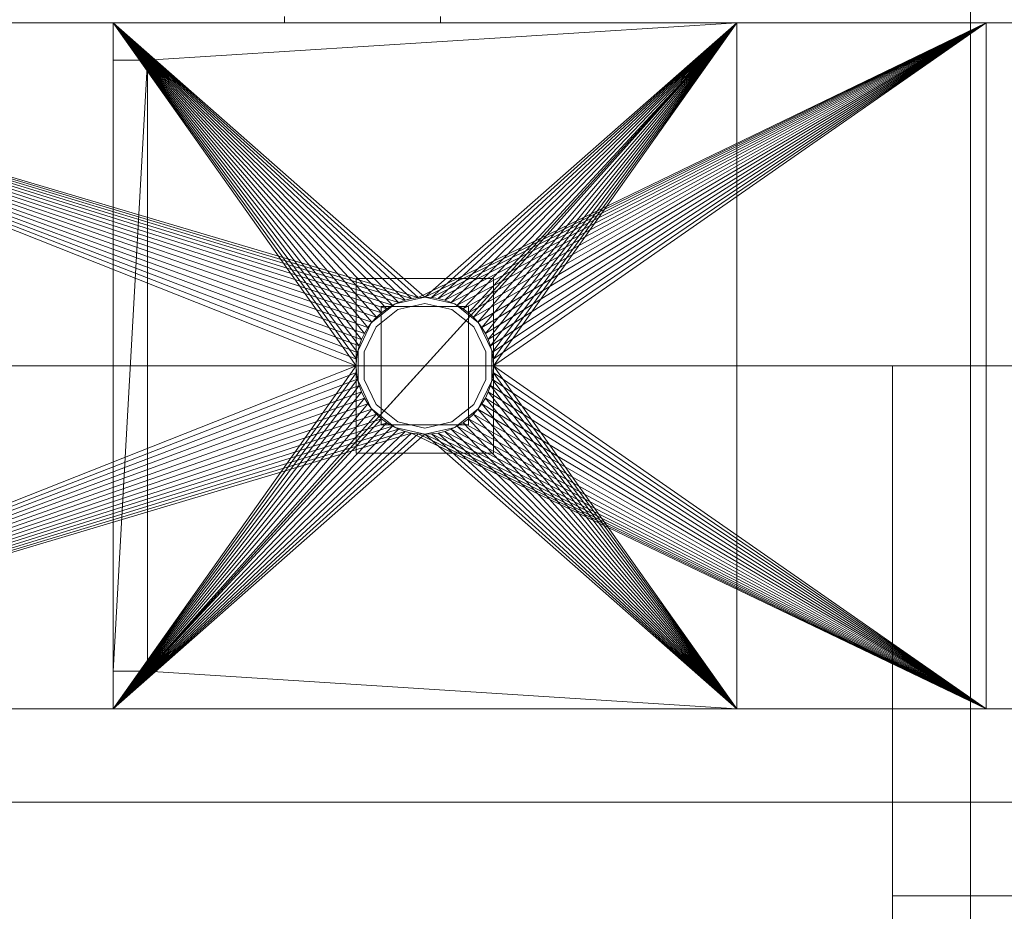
# Model space of a CAD drawing. Header units: millimetres. Extents: x -4738 to 65662, y -68080 to 6847.
# Tile 684 of 1056: x 25520 to 25836, y -18495 to -18209. Entities that reach past the tile are written whole.
import ezdxf

# ---------------------------------------------------------------- set-up
doc = ezdxf.new("R2010")
doc.units = ezdxf.units.MM
for name, color, linetype, lineweight in [('COTAS_P', 1, 'Continuous', 0), ('superior_briquetadora', 7, 'Continuous', 0), ('superior_C05', 7, 'Continuous', 0)]:
    doc.layers.add(name, color=color, linetype=linetype, lineweight=lineweight)
doc.dimstyles.new('R19_100', dxfattribs={"dimtxt": 250, "dimasz": 150, "dimexe": 150, "dimexo": 80, "dimgap": 100, "dimtad": 1, "dimtih": 1, "dimtoh": 1, "dimdsep": 46, "dimcen": 0.09, "dimadec": 0, "dimazin": 0, "dimtfac": 1, "dimtdec": 4, "dimtofl": 0, "dimtmove": 0, "dimatfit": 3, "dimfxl": 1, "dimtolj": 1, "dimtzin": 0, "dimarcsym": 0})

# ---------------------------------------------------------------- blocks, each defined once
blk = doc.blocks.new('DIM_R30_45')
at = {"layer": 'COTAS_P'}
for p, q in [((26095.07, -17655), (26050.07, -17805)), ((26795.07, -17655), (26095.07, -17655)), ((26095.07, -18305), (26095.07, -17655)), ((26095.07, -17655), (26140.07, -17805)), ((26095.07, -18305), (26050.07, -18155)), ((26095.07, -18305), (26140.07, -18155)), ((26795.07, -18305), (26095.07, -18305))]:
    blk.add_line(p, q, dxfattribs=at)
blk.add_text('650 P', height=250, rotation=90, dxfattribs=at).set_placement((25995.07, -17980))

msp = doc.modelspace()

# ---------------------------------------------------------------- linework, layer by layer
at = {"layer": 'superior_briquetadora'}
for p, q in [((25825.067, -18720.639), (25825.067, -17660)), ((25825.067, -18674.804), (25825.067, -17660)), ((25605.067, -18208), (25605.067, -18210)), ((25655.067, -18208), (25655.067, -18210)), ((23870.067, -18210), (25830.067, -18210)), ((25746.067, -18210), (24243.401, -18210)), ((25350.067, -18210), (25550.067, -18210)), ((25350.067, -18210), (25830.067, -18210)), ((25350.067, -18210), (25628.067, -18320)), ((25628.173, -18317.844), (25350.067, -18210)), ((25628.49, -18315.708), (25350.067, -18210)), ((25629.015, -18313.614), (25350.067, -18210)), ((25629.742, -18311.581), (25350.067, -18210)), ((25630.665, -18309.629), (25350.067, -18210)), ((25631.775, -18307.777), (25350.067, -18210)), ((25633.061, -18306.043), (25350.067, -18210)), ((25634.511, -18304.444), (25350.067, -18210)), ((25636.111, -18302.994), (25350.067, -18210)), ((25637.845, -18301.708), (25350.067, -18210)), ((25639.697, -18300.598), (25350.067, -18210)), ((25641.648, -18299.675), (25350.067, -18210)), ((25643.681, -18298.947), (25350.067, -18210)), ((25350.067, -18210), (25647.911, -18298.106)), ((25350.067, -18210), (25645.775, -18298.423)), ((25746.067, -18210), (25470.067, -18210)), ((25470.067, -18210), (25550.067, -18210)), ((25550.067, -18222), (25550.067, -18210)), ((25550.067, -18210), (25550.067, -18418)), ((25550.067, -18210), (25550.067, -18430)), ((25561.091, -18222), (25550.067, -18210)), ((25750.067, -18210), (25550.067, -18210)), ((25550.067, -18210), (25628.067, -18320)), ((25550.067, -18210), (25639.697, -18300.598)), ((25637.845, -18301.708), (25550.067, -18210)), ((25636.111, -18302.994), (25550.067, -18210)), ((25634.511, -18304.444), (25550.067, -18210)), ((25633.061, -18306.043), (25550.067, -18210)), ((25631.775, -18307.777), (25550.067, -18210)), ((25630.665, -18309.629), (25550.067, -18210)), ((25629.742, -18311.581), (25550.067, -18210)), ((25629.015, -18313.614), (25550.067, -18210)), ((25628.49, -18315.708), (25550.067, -18210)), ((25628.173, -18317.844), (25550.067, -18210)), ((25550.067, -18210), (25641.648, -18299.675)), ((25550.067, -18210), (25643.681, -18298.947)), ((25550.067, -18210), (25645.775, -18298.423)), ((25550.067, -18210), (25647.911, -18298.106)), ((25550.067, -18210), (25650.067, -18298)), ((25550.067, -18210), (25770.898, -18210)), ((25550.067, -18210), (25830.067, -18210)), ((25550.067, -18430), (25750.067, -18210)), ((25750.067, -18210), (25561.091, -18418)), ((25750.067, -18210), (25561.091, -18222)), ((25605.067, -18210), (25607.543, -18210)), ((25607.543, -18210), (25614.48, -18210)), ((25614.48, -18210), (25624.504, -18210)), ((25624.504, -18210), (25635.631, -18210)), ((25635.631, -18210), (25645.655, -18210)), ((25645.655, -18210), (25652.592, -18210)), ((25830.067, -18210), (25647.911, -18298.106)), ((25650.067, -18298), (25750.067, -18210)), ((25830.067, -18210), (25650.067, -18298)), ((25652.224, -18298.106), (25750.067, -18210)), ((25830.067, -18210), (25652.224, -18298.106)), ((25652.592, -18210), (25655.067, -18210)), ((25654.359, -18298.423), (25750.067, -18210)), ((25830.067, -18210), (25654.359, -18298.423)), ((25656.454, -18298.947), (25750.067, -18210)), ((25830.067, -18210), (25656.454, -18298.947)), ((25658.487, -18299.675), (25750.067, -18210)), ((25830.067, -18210), (25658.487, -18299.675)), ((25660.438, -18300.598), (25750.067, -18210)), ((25830.067, -18210), (25660.438, -18300.598)), ((25662.29, -18301.708), (25750.067, -18210)), ((25830.067, -18210), (25662.29, -18301.708)), ((25664.024, -18302.994), (25750.067, -18210)), ((25830.067, -18210), (25664.024, -18302.994)), ((25665.624, -18304.444), (25750.067, -18210)), ((25830.067, -18210), (25665.624, -18304.444)), ((25667.074, -18306.043), (25750.067, -18210)), ((25830.067, -18210), (25667.074, -18306.043)), ((25668.36, -18307.777), (25750.067, -18210)), ((25830.067, -18210), (25668.36, -18307.777)), ((25669.47, -18309.629), (25750.067, -18210)), ((25830.067, -18210), (25669.47, -18309.629)), ((25670.393, -18311.581), (25750.067, -18210)), ((25830.067, -18210), (25670.393, -18311.581)), ((25671.12, -18313.614), (25750.067, -18210)), ((25830.067, -18210), (25671.12, -18313.614)), ((25671.645, -18315.708), (25750.067, -18210)), ((25830.067, -18210), (25671.645, -18315.708)), ((25671.962, -18317.844), (25750.067, -18210)), ((25830.067, -18210), (25671.962, -18317.844)), ((25750.067, -18210), (25672.067, -18320)), ((25830.067, -18210), (25672.067, -18320)), ((25770.898, -18210), (25746.067, -18210)), ((25750.067, -18430), (25750.067, -18210)), ((25750.067, -18210), (25813.162, -18210)), ((25750.067, -18210), (25819.673, -18210)), ((25750.067, -18210), (25820.656, -18210)), ((25830.067, -18210), (25750.067, -18210)), ((25813.162, -18210), (25770.898, -18210)), ((25819.673, -18210), (25813.162, -18210)), ((25820.656, -18210), (25819.673, -18210)), ((25830.067, -18210), (25820.656, -18210)), ((25830.067, -18223.45), (25830.067, -18210)), ((25830.067, -18210), (25830.067, -18430)), ((25550.067, -18418), (25550.067, -18222)), ((25550.067, -18222), (25561.091, -18222)), ((25561.091, -18222), (25550.067, -18418)), ((25561.091, -18222), (25561.091, -18418)), ((25830.067, -18430), (25830.067, -18223.45)), ((25672.067, -18292), (25628.067, -18292)), ((25628.067, -18292), (25628.067, -18348)), ((25672.067, -18348), (25672.067, -18292)), ((25640.522, -18300.179), (25632.867, -18306.283)), ((25639.697, -18300.598), (25637.845, -18301.708)), ((25641.648, -18299.675), (25639.697, -18300.598)), ((25650.067, -18298), (25640.522, -18300.179)), ((25650.067, -18300), (25641.39, -18301.981)), ((25643.681, -18298.947), (25641.648, -18299.675)), ((25645.775, -18298.423), (25643.681, -18298.947)), ((25647.911, -18298.106), (25645.775, -18298.423)), ((25650.067, -18298), (25647.911, -18298.106)), ((25659.613, -18300.179), (25650.067, -18298)), ((25652.224, -18298.106), (25650.067, -18298)), ((25658.745, -18301.981), (25650.067, -18300)), ((25654.359, -18298.423), (25652.224, -18298.106)), ((25656.454, -18298.947), (25654.359, -18298.423)), ((25658.487, -18299.675), (25656.454, -18298.947)), ((25660.438, -18300.598), (25658.487, -18299.675)), ((25667.268, -18306.283), (25659.613, -18300.179)), ((25662.29, -18301.708), (25660.438, -18300.598)), ((25641.39, -18301.981), (25634.431, -18307.53)), ((25636.111, -18302.994), (25634.511, -18304.444)), ((25636.067, -18301), (25636.067, -18339)), ((25664.067, -18301), (25636.067, -18301)), ((25637.845, -18301.708), (25636.111, -18302.994)), ((25665.704, -18307.53), (25658.745, -18301.981)), ((25664.024, -18302.994), (25662.29, -18301.708)), ((25665.624, -18304.444), (25664.024, -18302.994)), ((25664.067, -18339), (25664.067, -18301)), ((25632.867, -18306.283), (25628.619, -18315.105)), ((25633.061, -18306.043), (25631.775, -18307.777)), ((25634.511, -18304.444), (25633.061, -18306.043)), ((25667.074, -18306.043), (25665.624, -18304.444)), ((25668.36, -18307.777), (25667.074, -18306.043)), ((25671.516, -18315.105), (25667.268, -18306.283)), ((25630.665, -18309.629), (25629.742, -18311.581)), ((25634.431, -18307.53), (25630.569, -18315.55)), ((25631.775, -18307.777), (25630.665, -18309.629)), ((25669.566, -18315.55), (25665.704, -18307.53)), ((25669.47, -18309.629), (25668.36, -18307.777)), ((25670.393, -18311.581), (25669.47, -18309.629)), ((25629.015, -18313.614), (25628.49, -18315.708)), ((25629.742, -18311.581), (25629.015, -18313.614)), ((25671.12, -18313.614), (25670.393, -18311.581)), ((25671.645, -18315.708), (25671.12, -18313.614)), ((25628.49, -18315.708), (25628.173, -18317.844)), ((25628.619, -18315.105), (25628.619, -18324.895)), ((25630.569, -18315.55), (25630.569, -18324.45)), ((25669.566, -18324.45), (25669.566, -18315.55)), ((25671.516, -18324.895), (25671.516, -18315.105)), ((25671.962, -18317.844), (25671.645, -18315.708)), ((25628.173, -18317.844), (25628.067, -18320)), ((25672.067, -18320), (25671.962, -18317.844)), ((23750.067, -18320), (25950.067, -18320)), ((24150.067, -18320), (25800.067, -18320)), ((24150.067, -18320), (25950.067, -18320)), ((25628.067, -18320), (25350.067, -18430)), ((25628.173, -18322.156), (25350.067, -18430)), ((25550.067, -18430), (25628.067, -18320)), ((25550.067, -18430), (25628.173, -18322.156)), ((25628.067, -18320), (25628.173, -18322.156)), ((25628.173, -18322.156), (25628.49, -18324.292)), ((25671.645, -18324.292), (25671.962, -18322.156)), ((25672.067, -18320), (25671.962, -18322.156)), ((25671.962, -18322.156), (25750.067, -18430)), ((25830.067, -18430), (25671.962, -18322.156)), ((25672.067, -18320), (25750.067, -18430)), ((25672.067, -18320), (25830.067, -18430)), ((25800.067, -19330), (25800.067, -18320)), ((25800.067, -18430), (25800.067, -18320)), ((25800.067, -18490), (25800.067, -18320)), ((25800.067, -18320), (25950.067, -18320)), ((25628.49, -18324.292), (25350.067, -18430)), ((25550.067, -18430), (25628.49, -18324.292)), ((25628.49, -18324.292), (25629.015, -18326.386)), ((25628.619, -18324.895), (25632.867, -18333.717)), ((25630.569, -18324.45), (25634.431, -18332.47)), ((25665.704, -18332.47), (25669.566, -18324.45)), ((25667.268, -18333.717), (25671.516, -18324.895)), ((25671.645, -18324.292), (25671.12, -18326.386)), ((25671.645, -18324.292), (25750.067, -18430)), ((25830.067, -18430), (25671.645, -18324.292)), ((25629.015, -18326.386), (25350.067, -18430)), ((25629.742, -18328.419), (25350.067, -18430)), ((25550.067, -18430), (25629.015, -18326.386)), ((25550.067, -18430), (25629.742, -18328.419)), ((25629.015, -18326.386), (25629.742, -18328.419)), ((25629.742, -18328.419), (25630.665, -18330.371)), ((25670.393, -18328.419), (25669.47, -18330.371)), ((25670.393, -18328.419), (25671.12, -18326.386)), ((25670.393, -18328.419), (25750.067, -18430)), ((25830.067, -18430), (25670.393, -18328.419)), ((25671.12, -18326.386), (25750.067, -18430)), ((25830.067, -18430), (25671.12, -18326.386)), ((25630.665, -18330.371), (25350.067, -18430)), ((25631.775, -18332.223), (25350.067, -18430)), ((25550.067, -18430), (25630.665, -18330.371)), ((25550.067, -18430), (25631.775, -18332.223)), ((25630.665, -18330.371), (25631.775, -18332.223)), ((25631.775, -18332.223), (25633.061, -18333.957)), ((25634.431, -18332.47), (25641.39, -18338.019)), ((25658.745, -18338.019), (25665.704, -18332.47)), ((25667.074, -18333.957), (25668.36, -18332.223)), ((25668.36, -18332.223), (25669.47, -18330.371)), ((25668.36, -18332.223), (25750.067, -18430)), ((25830.067, -18430), (25668.36, -18332.223)), ((25669.47, -18330.371), (25750.067, -18430)), ((25830.067, -18430), (25669.47, -18330.371)), ((25633.061, -18333.957), (25350.067, -18430)), ((25634.511, -18335.556), (25350.067, -18430)), ((25550.067, -18430), (25633.061, -18333.957)), ((25634.511, -18335.556), (25550.067, -18430)), ((25632.867, -18333.717), (25640.522, -18339.821)), ((25633.061, -18333.957), (25634.511, -18335.556)), ((25634.511, -18335.556), (25636.111, -18337.006)), ((25659.613, -18339.821), (25667.268, -18333.717)), ((25664.024, -18337.006), (25665.624, -18335.556)), ((25667.074, -18333.957), (25665.624, -18335.556)), ((25665.624, -18335.556), (25750.067, -18430)), ((25830.067, -18430), (25665.624, -18335.556)), ((25667.074, -18333.957), (25750.067, -18430)), ((25830.067, -18430), (25667.074, -18333.957)), ((25636.111, -18337.006), (25350.067, -18430)), ((25637.845, -18338.292), (25350.067, -18430)), ((25636.111, -18337.006), (25550.067, -18430)), ((25637.845, -18338.292), (25550.067, -18430)), ((25636.111, -18337.006), (25637.845, -18338.292)), ((25637.845, -18338.292), (25639.697, -18339.402)), ((25641.39, -18338.019), (25650.067, -18340)), ((25650.067, -18340), (25658.745, -18338.019)), ((25662.29, -18338.292), (25660.438, -18339.402)), ((25664.024, -18337.006), (25662.29, -18338.292)), ((25662.29, -18338.292), (25750.067, -18430)), ((25662.29, -18338.292), (25830.067, -18430)), ((25664.024, -18337.006), (25750.067, -18430)), ((25664.024, -18337.006), (25830.067, -18430)), ((25639.697, -18339.402), (25350.067, -18430)), ((25641.648, -18340.325), (25350.067, -18430)), ((25643.681, -18341.053), (25350.067, -18430)), ((25645.775, -18341.577), (25350.067, -18430)), ((25639.697, -18339.402), (25550.067, -18430)), ((25641.648, -18340.325), (25550.067, -18430)), ((25643.681, -18341.053), (25550.067, -18430)), ((25645.775, -18341.577), (25550.067, -18430)), ((25647.911, -18341.894), (25550.067, -18430)), ((25650.067, -18342), (25550.067, -18430)), ((25636.067, -18339), (25664.067, -18339)), ((25639.697, -18339.402), (25641.648, -18340.325)), ((25640.522, -18339.821), (25650.067, -18342)), ((25641.648, -18340.325), (25643.681, -18341.053)), ((25643.681, -18341.053), (25645.775, -18341.577)), ((25645.775, -18341.577), (25647.911, -18341.894)), ((25645.775, -18341.577), (25830.067, -18430)), ((25647.911, -18341.894), (25650.067, -18342)), ((25647.911, -18341.894), (25830.067, -18430)), ((25650.067, -18342), (25659.613, -18339.821)), ((25650.067, -18342), (25652.224, -18341.894)), ((25650.067, -18342), (25750.067, -18430)), ((25650.067, -18342), (25830.067, -18430)), ((25652.224, -18341.894), (25654.359, -18341.577)), ((25652.224, -18341.894), (25750.067, -18430)), ((25652.224, -18341.894), (25830.067, -18430)), ((25654.359, -18341.577), (25656.454, -18341.053)), ((25654.359, -18341.577), (25750.067, -18430)), ((25654.359, -18341.577), (25830.067, -18430)), ((25656.454, -18341.053), (25658.487, -18340.325)), ((25656.454, -18341.053), (25750.067, -18430)), ((25656.454, -18341.053), (25830.067, -18430)), ((25658.487, -18340.325), (25660.438, -18339.402)), ((25658.487, -18340.325), (25750.067, -18430)), ((25658.487, -18340.325), (25830.067, -18430)), ((25660.438, -18339.402), (25750.067, -18430)), ((25660.438, -18339.402), (25830.067, -18430)), ((25628.067, -18348), (25672.067, -18348)), ((25550.067, -18418), (25550.067, -18430)), ((25561.091, -18418), (25550.067, -18430)), ((25561.091, -18418), (25550.067, -18418)), ((25750.067, -18430), (25561.091, -18418)), ((23750.067, -18430), (25950.067, -18430)), ((25830.067, -18430), (23870.067, -18430)), ((23900.067, -18430), (25800.067, -18430)), ((25350.067, -18430), (25550.067, -18430)), ((25830.067, -18430), (25350.067, -18430)), ((25456.734, -18430), (25746.067, -18430)), ((25470.067, -18430), (25746.067, -18430)), ((25550.067, -18430), (25470.067, -18430)), ((25550.067, -18430), (25750.067, -18430)), ((25550.067, -18430), (25770.898, -18430)), ((25830.067, -18430), (25550.067, -18430)), ((25746.067, -18430), (25770.898, -18430)), ((25750.067, -18430), (25813.162, -18430)), ((25819.673, -18430), (25750.067, -18430)), ((25820.656, -18430), (25750.067, -18430)), ((25830.067, -18430), (25750.067, -18430)), ((25770.898, -18430), (25813.162, -18430)), ((25800.067, -18460), (25800.067, -18430)), ((25800.067, -18430), (25950.067, -18430)), ((25813.162, -18430), (25819.673, -18430)), ((25819.673, -18430), (25820.656, -18430)), ((25820.656, -18430), (25830.067, -18430)), ((23750.067, -18460), (25950.067, -18460)), ((23900.067, -18460), (25800.067, -18460)), ((25800.067, -19330), (25800.067, -18460)), ((25800.067, -18460), (25950.067, -18460)), ((25800.067, -18490), (25950.067, -18490))]:
    msp.add_line(p, q, dxfattribs=at)
at = {"layer": 'superior_C05'}
msp.add_line((24310.067, -18210), (26690.067, -18210), dxfattribs=at)

# ---------------------------------------------------------------- dimensions: what is measured, and where the dimension line sits
at = {"layer": 'COTAS_P'}
dim = msp.add_aligned_dim(p1=(26795.067, -18305), p2=(26795.067, -17655), distance=700, text='<> P', dimstyle='R19_100', dxfattribs=at)
dim.commit()
dim.dimension.update_dxf_attribs({"geometry": 'DIM_R30_45', "text_midpoint": (26095.067, -17980)})

doc.saveas('drawing.dxf')
